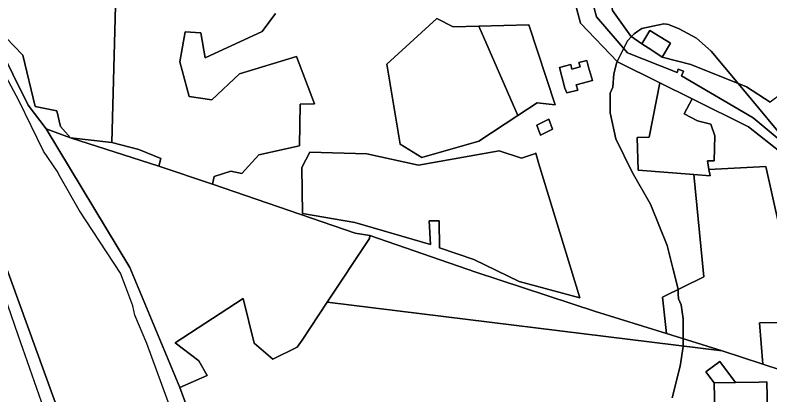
# Model space of a CAD drawing. Extents: x -477304 to -465429, y -1159113 to -1149210.
# Drawn here: x -470157.2 to -469833.6, y -1153513.6 to -1153350.8 of the extents above; entities that cross this region are included whole.
import ezdxf

# ---------------------------------------------------------------- set-up
doc = ezdxf.new("R2010")
doc.units = 0
for name, color, linetype in [('BPEJ_s', 7, 'Continuous'), ('ostatni_s', 7, 'Continuous'), ('PUPFL_s', 7, 'Continuous'), ('trav_porost_s', 7, 'Continuous'), ('voda_s', 7, 'Continuous')]:
    doc.layers.add(name, color=color, linetype=linetype)

msp = doc.modelspace()

# ---------------------------------------------------------------- linework, layer by layer
at = {"layer": 'BPEJ_s'}
for points in [[(-469875.52, -1153514.9), (-469872.13, -1153501.32), (-469870.85, -1153492.84), (-469870.85, -1153492.61), (-469870.85, -1153489.47), (-469870.85, -1153480.96), (-469871.7, -1153475.02), (-469872.76, -1153472.48), (-469872.88, -1153470.2), (-469872.97, -1153468.44), (-469872.98, -1153468.24), (-469875.23, -1153459.23), (-469877.64, -1153449.57), (-469884.85, -1153431.76), (-469892.7, -1153418.18), (-469899.7, -1153403.76), (-469902.03, -1153392.73), (-469902.03, -1153384.25), (-469900.97, -1153381.7), (-469900.55, -1153375.98), (-469899.28, -1153370.89), (-469899.14, -1153370.61), (-469897.83, -1153368.06), (-469896.27, -1153365.02), (-469894.61, -1153361.77), (-469892.96, -1153359.99), (-469891.85, -1153358.8), (-469890.21, -1153357.67), (-469888.46, -1153356.46), (-469879.13, -1153354.55), (-469877.88, -1153354.68), (-469877.01, -1153354.77), (-469872.55, -1153356.68), (-469865.13, -1153360.71), (-469858.77, -1153366.22), (-469847.11, -1153380.18), (-469822.28, -1153409.91)], [(-469822.28, -1153409.91), (-469847.11, -1153380.18), (-469858.77, -1153366.22), (-469865.13, -1153360.71), (-469872.55, -1153356.68), (-469877.01, -1153354.77), (-469877.88, -1153354.68), (-469879.13, -1153354.55), (-469888.46, -1153356.46), (-469890.21, -1153357.67), (-469891.85, -1153358.8), (-469892.96, -1153359.99), (-469894.61, -1153361.77), (-469896.27, -1153365.02), (-469897.83, -1153368.06), (-469899.14, -1153370.61), (-469899.28, -1153370.89), (-469900.55, -1153375.98), (-469900.97, -1153381.7), (-469902.03, -1153384.25), (-469902.03, -1153392.73), (-469899.7, -1153403.76), (-469892.7, -1153418.18), (-469884.85, -1153431.76), (-469877.64, -1153449.57), (-469875.23, -1153459.23), (-469872.98, -1153468.24), (-469872.97, -1153468.44), (-469872.88, -1153470.2), (-469872.76, -1153472.48), (-469871.7, -1153475.02), (-469870.85, -1153480.96), (-469870.85, -1153489.47), (-469870.85, -1153492.61), (-469870.85, -1153492.84), (-469872.13, -1153501.32), (-469875.52, -1153514.9)], [(-470169.39, -1153449.3), (-470155.95, -1153487.84), (-470144, -1153522.13), (-470137.64, -1153523.37), (-470124.6, -1153527.8), (-470098.79, -1153546.39), (-470083.51, -1153538.37), (-470100.74, -1153491.59), (-470105.84, -1153479.48), (-470106.69, -1153475.44), (-470109.73, -1153467.41), (-470112.01, -1153461.41), (-470129.65, -1153434.42), (-470137.79, -1153420.12), (-470139.21, -1153417.63), (-470144.95, -1153409.12), (-470155.58, -1153387.44), (-470164.43, -1153371.09)], [(-470169.39, -1153449.3), (-470155.95, -1153487.84), (-470144, -1153522.13), (-470137.64, -1153523.37), (-470124.6, -1153527.8), (-470098.79, -1153546.39), (-470083.51, -1153538.37), (-470100.74, -1153491.59), (-470105.84, -1153479.48), (-470106.69, -1153475.44), (-470109.73, -1153467.41), (-470112.01, -1153461.41), (-470129.65, -1153434.42), (-470137.79, -1153420.12), (-470139.21, -1153417.63), (-470144.95, -1153409.12), (-470155.58, -1153387.44), (-470164.43, -1153371.09)]]:
    msp.add_lwpolyline(points, dxfattribs=at)
at = {"layer": 'ostatni_s'}
for points in [[(-469828.75, -1153404.82), (-469840.78, -1153394.87), (-469871.54, -1153376.88), (-469870.68, -1153374.87), (-469872.98, -1153373.93), (-469873.41, -1153375.37), (-469894.62, -1153366.93), (-469907.91, -1153351.56), (-469921.92, -1153299.34), (-469919.46, -1153273.49), (-469908.01, -1153247.83), (-469907.23, -1153233.59), (-469909.76, -1153196.47), (-469910.63, -1153182.94), (-469916.69, -1153150.94)], [(-469908.89, -1153180.37), (-469906.15, -1153205.38), (-469903.7, -1153232.71), (-469903.79, -1153235.09), (-469906.72, -1153254.26), (-469912.78, -1153278.79), (-469914.87, -1153289.68), (-469915.62, -1153296.43), (-469915.06, -1153302.48), (-469913.29, -1153310.07), (-469906.82, -1153325.51), (-469902.03, -1153342.48), (-469901.02, -1153348.86), (-469893.22, -1153359.8), (-469888.57, -1153363.17), (-469884.19, -1153365.79), (-469879.81, -1153368.87), (-469867.5, -1153371.92), (-469843.6, -1153381.6), (-469833.46, -1153388.17)]]:
    msp.add_lwpolyline(points, dxfattribs=at)
for points in [[(-469876.16, -1153362.79), (-469879.81, -1153368.87), (-469884.19, -1153365.79), (-469888.57, -1153363.17), (-469885.13, -1153357.42)], [(-469914.96, -1153373), (-469915.47, -1153371.06), (-469912.12, -1153370.19), (-469911.32, -1153373.07), (-469909.71, -1153378.86), (-469916.58, -1153380.66), (-469915.97, -1153383.01), (-469920.63, -1153384.13), (-469921.46, -1153382.14), (-469923.79, -1153373.24), (-469918.95, -1153371.97), (-469918.45, -1153373.91)], [(-469890.03, -1153417.22), (-469890.51, -1153403.23), (-469885.37, -1153403.04), (-469880.78, -1153379.82), (-469866.9, -1153386.71), (-469870.31, -1153393.13), (-469864.6, -1153396.16), (-469858.98, -1153397.53), (-469857.27, -1153402.51), (-469857.47, -1153413.26), (-469860.37, -1153413.21), (-469859.72, -1153416.96), (-469859.26, -1153419.65), (-469866.26, -1153419.1)], [(-469932.01, -1153402.22), (-469933.54, -1153397.97), (-469928.33, -1153395.42), (-469926.8, -1153399.67)], [(-470086.5, -1153510.38), (-470108.02, -1153458.93), (-470143.84, -1153399.53), (-470133.42, -1153403.43), (-470095.59, -1153415.54), (-470072.57, -1153423.3), (-470011.44, -1153444.32), (-470005.13, -1153445.23), (-470005.26, -1153446.57), (-470023.34, -1153473.9), (-470034.07, -1153490.14), (-470036.31, -1153493.12), (-470046.69, -1153498.29), (-470054.65, -1153491.48), (-470059.34, -1153472.2), (-470088.49, -1153491.27), (-470078.44, -1153498.95), (-470074.85, -1153505.25)], [(-469848.28, -1153508.3), (-469857.44, -1153508.48), (-469861.01, -1153503.72), (-469855.06, -1153499.26)], [(-469846.24, -1153521), (-469857.2, -1153521.21), (-469857.44, -1153508.48), (-469848.28, -1153508.3), (-469838.15, -1153508.11), (-469834.87, -1153508.05), (-469834.62, -1153520.78), (-469837.91, -1153520.84)]]:
    msp.add_lwpolyline(points, close=True, dxfattribs=at)
at = {"layer": 'PUPFL_s'}
for points in [[(-470137.64, -1153523.37), (-470166.24, -1153444.6), (-470267.75, -1153394.56), (-470263.74, -1153324.65), (-470258.51, -1153346.79), (-470228.27, -1153382.7), (-470194.55, -1153387.79), (-470164.39, -1153371.87), (-470164.8, -1153362.84), (-470151.55, -1153389.35), (-470143.84, -1153399.53), (-470108.02, -1153458.93), (-470086.5, -1153510.38), (-470080.21, -1153527.51), (-470078.77, -1153535.89), (-470098.79, -1153546.39), (-470124.6, -1153527.8)], [(-470137.64, -1153523.37), (-470211.04, -1153509.04), (-470218.1, -1153498.86), (-470218.88, -1153472.96), (-470246.45, -1153461.22), (-470276.67, -1153451.93), (-470267.75, -1153394.56), (-470166.24, -1153444.6)]]:
    msp.add_lwpolyline(points, close=True, dxfattribs=at)
msp.add_lwpolyline([(-470161.19, -1153360.38), (-470153.81, -1153368.01), (-470148.6, -1153389.97), (-470139.33, -1153391.78), (-470137.77, -1153398.59), (-470133.42, -1153403.43), (-470143.84, -1153399.53), (-470151.55, -1153389.35), (-470164.8, -1153362.84)], dxfattribs=at)
at = {"layer": 'trav_porost_s'}
for points in [[(-469875.52, -1153299.93), (-469842.24, -1153294.7), (-469825, -1153291.97), (-469815.23, -1153305.28), (-469822.24, -1153307.99), (-469831.39, -1153311.52), (-469813.46, -1153373.23), (-469833.46, -1153388.17), (-469843.6, -1153381.6), (-469867.5, -1153371.92), (-469879.81, -1153368.87), (-469876.16, -1153362.79), (-469885.13, -1153357.42), (-469888.57, -1153363.17), (-469893.22, -1153359.8), (-469901.02, -1153348.86), (-469902.03, -1153342.48), (-469906.82, -1153325.51), (-469913.29, -1153310.07), (-469915.06, -1153302.48)], [(-470145.23, -1153338.09), (-470127.84, -1153333), (-470118.28, -1153322.94), (-470113.41, -1153320.06), (-470115.69, -1153405.4), (-470133.42, -1153403.43), (-470137.77, -1153398.59), (-470139.33, -1153391.78), (-470148.6, -1153389.97), (-470153.81, -1153368.01), (-470161.19, -1153360.38), (-470163.7, -1153349.25)], [(-469992.12, -1153406.08), (-469997.76, -1153371.78), (-469976.36, -1153352.31), (-469969.44, -1153355.87), (-469958.4, -1153355.58), (-469941.66, -1153393.86), (-469958.38, -1153404.78), (-469982.79, -1153411.82)], [(-469976.36, -1153352.31), (-469997.76, -1153371.78), (-469992.12, -1153406.08), (-469982.79, -1153411.82), (-469958.38, -1153404.78), (-469941.66, -1153393.86), (-469933.36, -1153388.44), (-469925.6, -1153389.31), (-469936.91, -1153355.01), (-469958.4, -1153355.58), (-469969.44, -1153355.87)], [(-469941.66, -1153393.86), (-469958.4, -1153355.58), (-469936.91, -1153355.01), (-469925.6, -1153389.31), (-469933.36, -1153388.44)], [(-469914.96, -1153373), (-469918.45, -1153373.91), (-469918.95, -1153371.97), (-469923.79, -1153373.24), (-469921.46, -1153382.14), (-469920.63, -1153384.13), (-469915.97, -1153383.01), (-469916.58, -1153380.66), (-469909.71, -1153378.86), (-469911.32, -1153373.07), (-469912.12, -1153370.19), (-469915.47, -1153371.06)], [(-469835.3, -1153415.68), (-469859.72, -1153416.96), (-469860.37, -1153413.21), (-469857.47, -1153413.26), (-469857.27, -1153402.51), (-469858.98, -1153397.53), (-469864.6, -1153396.16), (-469870.31, -1153393.13), (-469866.9, -1153386.71), (-469842.78, -1153398.68), (-469828.59, -1153409.76), (-469821.57, -1153423.1), (-469824.07, -1153467.47), (-469820.76, -1153491.07), (-469820.97, -1153505.51), (-469836.68, -1153500.37), (-469837.99, -1153482.74), (-469829.67, -1153482.49), (-469829.27, -1153442.51)], [(-469928.33, -1153395.42), (-469933.54, -1153397.97), (-469932.01, -1153402.22), (-469926.8, -1153399.67)], [(-470115.69, -1153405.4), (-470104.08, -1153408.44), (-470094.65, -1153412.26), (-470095.59, -1153415.54), (-470133.42, -1153403.43)], [(-469915.07, -1153471.96), (-469941.09, -1153465.03), (-469960.55, -1153455.55), (-469975.2, -1153450.59), (-469975.45, -1153438.92), (-469979.61, -1153438.92), (-469979.11, -1153449.12), (-470011.56, -1153439.64), (-470033.98, -1153435.78), (-470034.32, -1153416.15), (-470030.88, -1153409.47), (-470006.43, -1153410.3), (-469984.17, -1153415.18), (-469949.6, -1153408.9), (-469940.13, -1153412.13), (-469934.51, -1153410.21), (-469933.97, -1153409.99), (-469932.82, -1153414.05)], [(-469979.61, -1153438.92), (-469975.45, -1153438.92), (-469975.2, -1153450.59), (-469960.55, -1153455.55), (-469941.09, -1153465.03), (-469915.07, -1153471.96), (-469932.82, -1153414.05), (-469933.97, -1153409.99), (-469934.51, -1153410.21), (-469940.13, -1153412.13), (-469949.6, -1153408.9), (-469984.17, -1153415.18), (-470006.43, -1153410.3), (-470030.88, -1153409.47), (-470034.32, -1153416.15), (-470033.98, -1153435.78), (-470011.56, -1153439.64), (-469979.11, -1153449.12)], [(-469835.3, -1153415.68), (-469829.27, -1153442.51), (-469829.67, -1153482.49), (-469837.99, -1153482.74), (-469836.68, -1153500.37), (-469854.11, -1153494.66), (-469877.95, -1153487.27), (-469879.71, -1153471.75), (-469861.88, -1153463), (-469866.26, -1153419.1), (-469859.26, -1153419.65), (-469859.72, -1153416.96)], [(-469877.95, -1153487.27), (-469854.11, -1153494.66), (-470023.34, -1153473.9), (-470005.26, -1153446.57), (-470005.13, -1153445.23), (-469959.69, -1153461.01), (-469908.42, -1153477.83)]]:
    msp.add_lwpolyline(points, close=True, dxfattribs=at)
for points in [[(-469925.11, -1153315.45), (-469914.74, -1153354.27), (-469898.95, -1153370.81), (-469880.78, -1153379.82), (-469885.37, -1153403.04), (-469890.51, -1153403.23), (-469890.03, -1153417.22), (-469866.26, -1153419.1), (-469861.88, -1153463), (-469879.71, -1153471.75), (-469877.95, -1153487.27), (-469908.42, -1153477.83), (-469959.69, -1153461.01), (-470005.13, -1153445.23), (-470011.44, -1153444.32), (-470072.57, -1153423.3), (-470071.84, -1153420.01), (-470064.75, -1153417.71), (-470060.03, -1153418.73), (-470052.76, -1153410.66), (-470035.29, -1153406.77), (-470034.93, -1153389.02), (-470028.82, -1153388.8), (-470036.61, -1153368.54), (-470060.97, -1153375.96), (-470072.89, -1153387.09), (-470082.49, -1153385.65), (-470086.57, -1153370.84), (-470084.24, -1153357.94), (-470077.49, -1153358.33), (-470075.66, -1153369.07), (-470051.24, -1153357.86), (-470045.48, -1153350.13)], [(-470045.48, -1153350.13), (-470051.24, -1153357.86), (-470075.66, -1153369.07), (-470077.49, -1153358.33), (-470084.24, -1153357.94), (-470086.57, -1153370.84), (-470082.49, -1153385.65), (-470072.89, -1153387.09), (-470060.97, -1153375.96), (-470036.61, -1153368.54), (-470028.82, -1153388.8), (-470034.93, -1153389.02), (-470035.29, -1153406.77), (-470052.76, -1153410.66), (-470060.03, -1153418.73), (-470064.75, -1153417.71), (-470071.84, -1153420.01), (-470072.57, -1153423.3), (-470095.59, -1153415.54), (-470094.65, -1153412.26), (-470104.08, -1153408.44), (-470115.69, -1153405.4), (-470113.41, -1153320.06)], [(-470080.21, -1153527.51), (-470086.5, -1153510.38), (-470074.85, -1153505.25), (-470078.44, -1153498.95), (-470088.49, -1153491.27), (-470059.34, -1153472.2), (-470054.65, -1153491.48), (-470046.69, -1153498.29), (-470036.31, -1153493.12), (-470034.07, -1153490.14), (-470023.34, -1153473.9), (-469854.11, -1153494.66), (-469836.68, -1153500.37), (-469820.97, -1153505.51)], [(-469834.62, -1153520.78), (-469834.87, -1153508.05), (-469838.15, -1153508.11), (-469848.28, -1153508.3), (-469855.06, -1153499.26), (-469861.01, -1153503.72), (-469857.44, -1153508.48), (-469857.2, -1153521.21)]]:
    msp.add_lwpolyline(points, dxfattribs=at)
at = {"layer": 'voda_s'}
for points in [[(-469828.59, -1153409.76), (-469842.78, -1153398.68), (-469866.9, -1153386.71), (-469880.78, -1153379.82), (-469898.95, -1153370.81), (-469914.74, -1153354.27), (-469925.11, -1153315.45), (-469929.95, -1153293.28), (-469930.24, -1153283.15), (-469921.24, -1153249.04), (-469921.14, -1153237.93), (-469921.03, -1153225.64), (-469920.92, -1153224.53), (-469919.77, -1153213.18), (-469919.5, -1153210.46), (-469916.65, -1153182.3), (-469926.34, -1153155.69)], [(-469911.32, -1153181.38), (-469910.63, -1153182.94), (-469914.3, -1153213.47), (-469914.79, -1153217.53), (-469916.18, -1153229.08), (-469916.62, -1153232.73), (-469914.2, -1153249.76), (-469924.01, -1153275.25), (-469925.36, -1153283.09), (-469925.04, -1153291.71), (-469921.92, -1153299.34), (-469907.91, -1153351.56), (-469894.62, -1153366.93), (-469873.41, -1153375.37), (-469872.98, -1153373.93), (-469870.68, -1153374.87), (-469871.54, -1153376.88), (-469840.78, -1153394.87), (-469828.75, -1153404.82)]]:
    msp.add_lwpolyline(points, dxfattribs=at)

doc.saveas('drawing.dxf')
